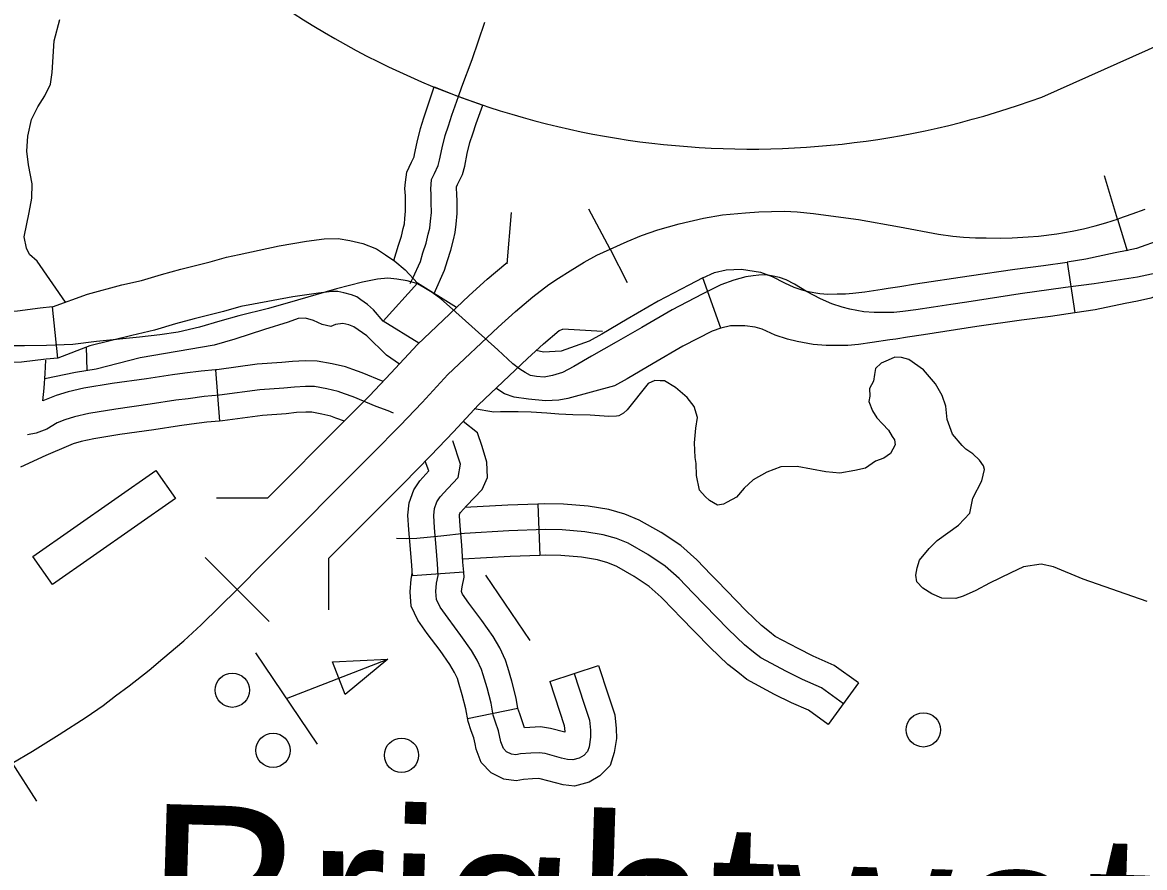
# Model space of a CAD drawing. Extents: x 653372 to 905732, y 627442 to 787275.
# Drawn here: x 707517 to 710791, y 764152 to 766617 of the extents above; entities that cross this region are included whole.
import ezdxf

# ---------------------------------------------------------------- set-up
doc = ezdxf.new("R2010")
doc.units = 0
for name, color, linetype in [('24', 7, 'Continuous'), ('31', 7, 'Continuous'), ('32', 7, 'Continuous'), ('35', 7, 'Continuous'), ('40', 7, 'Continuous'), ('45', 7, 'Continuous'), ('56', 7, 'Continuous'), ('63', 7, 'Continuous')]:
    doc.layers.add(name, color=color, linetype=linetype)

msp = doc.modelspace()

# ---------------------------------------------------------------- linework, layer by layer
at = {"layer": '31'}
for p, q in [((710564.8, 765918.1), (710587.6, 765769.8)), ((709554, 765725.3), (709502, 765871.7)), ((708669.3, 765856.7), (708569, 765745.2)), ((707620.1, 765638), (707604.4, 765787.2))]:
    msp.add_line(p, q, dxfattribs=at)
for points in [[(710931.3, 766020.1), (710926.8, 766018.2), (710838.6, 765983.2), (710767, 765957.1), (710740.3, 765951.2), (710704.8, 765944.6), (710619.3, 765926.5), (710564.8, 765918.1)], [(708112, 765932.6), (708149.2, 765940.4), (708266.2, 765965.4), (708345.8, 765978.9), (708396.7, 765986.1), (708437.7, 765986.2), (708472.3, 765980.5), (708509.5, 765971.8), (708549.6, 765956.4), (708576.3, 765938.8), (708603.7, 765920.4), (708633.3, 765894.9), (708669.3, 765856.7)], [(707604.4, 765787.2), (707706.9, 765824.7), (707806.8, 765851.2), (707864, 765864.5), (707922, 765881.7), (707979.1, 765897.5), (708064.7, 765918.9), (708112, 765932.6)], [(709502, 765871.7), (709536.1, 765887.1), (709569.8, 765895.6), (709614.8, 765896.8)], [(709614.8, 765896.8), (709670.5, 765888.2), (709703.9, 765875.6), (709739.9, 765857.3), (709767.1, 765844.9), (709791.1, 765837.3), (709809.7, 765832.4), (709843.6, 765826.2), (709866.3, 765824.3), (709894.3, 765824.9), (709918.2, 765824.9), (709939.5, 765826.8), (709974.6, 765831.5), (710025.5, 765839.2), (710042.5, 765841.8)], [(710925.9, 765906.4), (710893.1, 765899.1), (710857.2, 765892.4), (710770.6, 765874.1), (710643.9, 765854.6), (710559.8, 765843.9), (710428.2, 765825.4), (710271.9, 765801.4), (710225.9, 765794.2), (710174.5, 765786.5), (710123.1, 765778.7), (710085.7, 765773.6), (710059.2, 765771.3), (710032.9, 765771.3), (710001.8, 765770.7), (709971.6, 765773.2), (709931.1, 765780.6), (709908.1, 765786.7), (709878.1, 765796.1), (709845.2, 765811.1), (709804.7, 765831.7), (709769.7, 765853.7), (709745.2, 765866.1)], [(710042.5, 765841.8), (710076.7, 765847), (710122.6, 765854.1), (710279.5, 765878.2), (710412.1, 765896.9), (710495.7, 765907.5), (710564.8, 765918.1)], [(709745.2, 765866.1), (709726, 765872.9), (709702.1, 765878.2), (709683.6, 765880.3), (709665.7, 765880.1), (709648.8, 765877.5), (709627, 765875.1), (709592.6, 765865.2), (709554.2, 765851.6), (709499.9, 765824.6), (709412.4, 765779.1), (709324, 765727.4), (709249, 765683.9), (709177.2, 765643.4), (709125.1, 765613.1), (709092, 765595.5), (709063, 765587.1), (709038.8, 765582.4), (709016.9, 765583.8), (708999.2, 765587.4), (708983.2, 765595.7), (708967.9, 765605.4), (708947.5, 765621.6), (708903.7, 765661.7), (708771.9, 765780.3), (708737.5, 765811), (708712.5, 765829.6), (708688.1, 765843.5), (708667.5, 765855), (708639.1, 765863.6), (708608.9, 765868.4), (708582.6, 765870.7), (708553.1, 765868.5), (708509, 765859), (708433.2, 765840.3), (708319.7, 765807.2), (708234.4, 765782.6), (708148.5, 765761.2), (708092.9, 765745.8), (708033.5, 765728.2), (707971.4, 765713.7), (707917.7, 765705.3), (707858.5, 765699.3), (707732.5, 765686), (707663.6, 765677.5), (707587.1, 765674.8), (707522.7, 765673.7), (707468.4, 765673.7)], [(709502, 765871.7), (709460.9, 765850.5), (709371.2, 765803.9), (709281.3, 765751.3), (709206.8, 765708.1), (709170.1, 765687.4)], [(710989.4, 765881.8), (710984.2, 765879.6), (710891.9, 765842.9), (710809.1, 765812.8), (710770.2, 765804.2), (710734, 765797.5), (710646.2, 765778.9), (710587.6, 765769.8)], [(708569, 765745.2), (708540.7, 765778.7), (708523.5, 765794.3), (708504.5, 765807.8), (708492.1, 765816.4), (708476.8, 765822.7), (708454.8, 765828.4), (708437.4, 765831.7), (708419.2, 765832.2), (708380.5, 765827.7), (708305.9, 765816.9), (708191.2, 765795.4), (708153.6, 765788.4)], [(708783.4, 765785.4), (708669.3, 765856.7)], [(707604.4, 765787.2), (707568.7, 765783.4), (707502.5, 765775.2), (707429.9, 765772.7), (707366.8, 765771.6), (707310.9, 765771.6), (707217.7, 765765.9), (707120.4, 765765), (707086.1, 765765.4)], [(708153.6, 765788.4), (708103.6, 765774), (708017.3, 765752.5), (707963.3, 765737.5), (707902.3, 765719.4), (707835.5, 765703.9), (707713.5, 765673.3), (707620.1, 765638)], [(710587.6, 765769.8), (710516.5, 765758.9), (710432, 765748.2), (710301.3, 765729.8), (710145.5, 765705.9), (710099.5, 765698.7), (710065, 765693.5)], [(708673.4, 765681.9), (708569, 765745.2)], [(709624, 765731.8), (709583.1, 765732.3), (709554, 765725.3)], [(710065, 765693.5), (710047.9, 765690.9), (709995.9, 765683), (709956.2, 765677.6), (709924.7, 765674.9), (709895.8, 765674.9), (709861.7, 765674.2), (709824, 765677.3), (709776.9, 765685.9), (709749.3, 765693.2), (709713.4, 765704.6), (709674.8, 765722.1), (709654.5, 765727.6), (709624, 765731.8)], [(709554, 765725.3), (709528.9, 765716.8), (709443.7, 765672.5), (709356.8, 765621.7), (709281.3, 765577.9), (709243.8, 765556.7)], [(709170.1, 765687.4), (709088.5, 765658), (709036.8, 765654.9), (709015.9, 765660.2)], [(707620.1, 765638), (707585.7, 765634.4), (707514.3, 765625.6), (707433.8, 765622.8), (707368.1, 765621.6), (707315.4, 765621.6), (707223, 765615.9), (707120.2, 765615), (707084.4, 765615.4)], [(709243.8, 765556.7), (709107.8, 765519.8), (709082.1, 765515.6), (709042.4, 765513.3), (708993.4, 765518.6), (708951.6, 765524.1), (708923.3, 765534), (708898.3, 765550)]]:
    msp.add_lwpolyline(points, dxfattribs=at)
at = {"layer": '32'}
for p, q in [((708079.7, 765603.7), (708092.1, 765454.2)), ((708804.2, 765013.6), (708654.6, 765003.1)), ((709055.2, 764695.1), (709197.9, 764741.3)), ((708962.6, 764615.9), (708815.7, 764585.5))]:
    msp.add_line(p, q, dxfattribs=at)
for points in [[(708788.9, 766400.9), (708798.7, 766428.8), (708828.6, 766508.3), (708865.7, 766617.7)], [(708600.8, 765922.9), (708613.6, 765967.4), (708622.7, 765993.8), (708627.9, 766016.1), (708631, 766029.8), (708632.9, 766044.8), (708634.8, 766065.9), (708634.7, 766090.3), (708634, 766111.5), (708632.8, 766132.1), (708634.1, 766151.2), (708637.8, 766180.5), (708651.5, 766208.9), (708659.2, 766224.8), (708660.8, 766231.4), (708668.2, 766267.3), (708678.2, 766307.8), (708688.3, 766338.8), (708717.9, 766428.6), (708788.9, 766400.9), (708859.6, 766375.8)], [(708647.9, 765855.7), (708655.5, 765870.7), (708678, 765920), (708685.2, 765944.8), (708694.8, 765973), (708701, 765999.3), (708705, 766016.8), (708707.5, 766036.8), (708709.8, 766062.7), (708709.7, 766091.7), (708708.9, 766114.9), (708707.9, 766131.6), (708708.8, 766143.8), (708710.7, 766159), (708719.1, 766176.4), (708730, 766199.1), (708733.9, 766214.7), (708741.4, 766250.7), (708750.3, 766287.2), (708759.5, 766315.4), (708769.8, 766346.5), (708788.9, 766400.9)], [(708717.7, 765826.5), (708748.6, 765893.9), (708756.7, 765922.3), (708767, 765952.2), (708774.1, 765982.4), (708778.9, 766003.8), (708782.1, 766028.8), (708784.8, 766059.6), (708784.7, 766093.1), (708783.8, 766118.3), (708783.1, 766131.2), (708783.4, 766136.5), (708783.6, 766137.5), (708786.6, 766143.8), (708800.9, 766173.4), (708807.1, 766198), (708814.6, 766234.2), (708822.5, 766266.7), (708830.8, 766292.1), (708840.8, 766322.3), (708859.6, 766375.8)], [(707576.3, 765513.2), (707580.2, 765550.2), (707583.2, 765592.6), (707584.9, 765631.6)], [(708569.1, 765570.1), (708508, 765595.3), (708480.8, 765604.7), (708459.3, 765612.3), (708420.6, 765621.4), (708376.7, 765629.4), (708341.4, 765630.3), (708304.6, 765628.3), (708273.2, 765625.1), (708201.2, 765619.8), (708084.1, 765604), (708079.7, 765603.7)], [(708079.7, 765603.7), (708038.2, 765600.2), (707990.4, 765593.6), (707954.2, 765589.2), (707878.5, 765577.4), (707778.4, 765563.4), (707696.3, 765549.9), (707650, 765539.5), (707615.1, 765529), (707576.3, 765513.2)], [(708598.9, 765477.1), (708583.8, 765483.9), (708549.2, 765497.2), (708481.4, 765525.1), (708456.1, 765533.9), (708438.1, 765540.2), (708405.3, 765548), (708368.9, 765554.6), (708342.5, 765555.3), (708310.5, 765553.5), (708279.8, 765550.4), (708209, 765545.2), (708092.1, 765529.4), (708046.5, 765525.7), (708000, 765519.2), (707964.5, 765514.9), (707889.5, 765503.2), (707789.7, 765489.3), (707710.6, 765476.2), (707669, 765466.9), (707640, 765458.2), (707617.6, 765449.1), (707587.9, 765431.1), (707557.2, 765418.8), (707531.7, 765413.9)], [(708456.3, 765454.4), (708431.4, 765463.1), (708416.9, 765468.2), (708389.9, 765474.6), (708361.2, 765479.8), (708343.6, 765480.2), (708316.4, 765478.8), (708286.4, 765475.6), (708216.7, 765470.5), (708100.2, 765454.9), (708092.1, 765454.2)], [(708092.1, 765454.2), (708054.7, 765451.1), (708009.7, 765444.9), (707974.8, 765440.6), (707900.5, 765429), (707801, 765415.1), (707724.9, 765402.6), (707688, 765394.3), (707665, 765387.4), (707651.4, 765381.8), (707584.5, 765354.2), (707511.5, 765319.8)], [(708804.2, 765013.6), (708802.1, 765043.2), (708798.8, 765092.2), (708793.7, 765148.5), (708791.9, 765177.5), (708792.3, 765182.2), (708793.2, 765184.6), (708795.1, 765187.4), (708812.7, 765207.1), (708858.2, 765254.3), (708874.1, 765290), (708872.1, 765334.4), (708858.2, 765380.1), (708844.1, 765420), (708802.4, 765453.3)], [(709126.6, 764718.2), (709154.5, 764631.9), (709171.3, 764582.5), (709173.8, 764553.3), (709174.6, 764532.9), (709170.3, 764504.6), (709165.8, 764490.5), (709154.6, 764479.3), (709140.8, 764470.9), (709122.4, 764466), (709106.8, 764467.8), (709090, 764471.7), (709042.3, 764484.7), (709024.7, 764487.2), (708999.6, 764485.9), (708969.7, 764483.5), (708956, 764481.2), (708943.9, 764482.9), (708929.2, 764490.1), (708920, 764499.9), (708912.4, 764519.1), (708905.9, 764550.5), (708897.2, 764575.8), (708889.7, 764597.1), (708883.9, 764631.2), (708872.4, 764676.3), (708861.3, 764713.9), (708856.4, 764730.3), (708843.6, 764757.2), (708826.8, 764784.8), (708796.3, 764829.1), (708758.5, 764879.1), (708735.7, 764911.6), (708724.9, 764934.3), (708722.8, 764956.8), (708725, 764981.8), (708729.7, 765004), (708727.3, 765038), (708724, 765086.3), (708718.9, 765142.7), (708716.6, 765178.7), (708718.6, 765199), (708726, 765219.2), (708735.9, 765233.7), (708757.7, 765258.1), (708788.3, 765289.8), (708795, 765328.8), (708772.8, 765396.7)], [(708654.6, 765003.1), (708652.5, 765032.9), (708649.3, 765080.4), (708644.2, 765137), (708641.4, 765180), (708644.9, 765215.8), (708658.8, 765253.7), (708676.7, 765280), (708702.7, 765309.2), (708691.9, 765337.2)], [(708837.2, 764512.7), (708833.4, 764530.6), (708826.4, 764551.2), (708816.8, 764578.2), (708810.5, 764615.6), (708800.1, 764656.4), (708789.4, 764692.6), (708786.2, 764703.3), (708777.6, 764721.5), (708763.9, 764744), (708735.5, 764785.2), (708697.8, 764834.9), (708670.7, 764873.7), (708651.4, 764914.1), (708647.6, 764956.5), (708650.6, 764992.8), (708654.1, 765009.3), (708654.6, 765003.1)], [(708981.9, 764560.1), (708968, 764600.5), (708962.6, 764615.9), (708957.4, 764646.7), (708944.7, 764696.2), (708933.2, 764735.3), (708926.6, 764757.4), (708909.7, 764792.9), (708889.8, 764825.6), (708857.1, 764873.1), (708819.1, 764923.2), (708800.7, 764949.5), (708798.4, 764954.5), (708798.1, 764957), (708799.3, 764970.8), (708805.2, 764998.7), (708804.2, 765013.6)], [(709197.9, 764741.3), (709225.7, 764655.5), (709245.2, 764598.1), (709248.7, 764557.9), (709249.8, 764528.7), (709243.6, 764487.5), (709231.8, 764450.3), (709201.3, 764419.9), (709170.5, 764401.1), (709127.8, 764389.8), (709094, 764393.8), (709071.7, 764399), (709027, 764411.1), (709021.2, 764412), (709004.6, 764411.1), (708979.1, 764409), (708957.1, 764405.3), (708921.5, 764410.3), (708883.9, 764428.8), (708855.5, 764459), (708840.3, 764497.6), (708837.2, 764512.7)], [(709055.2, 764695.1), (709083.3, 764608.2), (709097.4, 764567), (709098.9, 764548.7), (709099, 764547), (709057.5, 764558.2), (709028.2, 764562.5), (708981.9, 764560.1)]]:
    msp.add_lwpolyline(points, dxfattribs=at)
at = {"layer": '35'}
for points in [[(707641.9, 765800.9), (707559.8, 765920.2), (707537.6, 765939.5), (707528.9, 765958.4), (707522, 765991.8), (707536.5, 766062.8), (707544, 766104.5), (707545.2, 766146.3), (707534.5, 766201), (707529.5, 766241.4), (707532.3, 766284.8), (707543.1, 766334.1), (707561.3, 766370.8), (707582.4, 766402.8), (707598.9, 766436.4), (707603.1, 766470.5), (707609, 766563.4), (707626.3, 766624.9)], [(708616.5, 765620.5), (708578.7, 765646.3), (708521.6, 765702.6), (708483.2, 765729), (708469.4, 765735), (708451.3, 765738.3), (708430.2, 765736.1), (708416.1, 765729.6), (708391.1, 765735.9), (708366.2, 765747.9), (708342.6, 765754.2), (708321.6, 765753.4), (708291.9, 765743.1), (708222.7, 765721.4), (708136.5, 765693.2), (708075.7, 765675.4), (707859.9, 765639), (707732, 765605.5), (707672, 765596.1), (707582.5, 765577.9)], [(707705.5, 765601.4), (707703.8, 765670.8)], [(710798.7, 764927.7), (710611.8, 764993.3), (710525, 765029.1), (710489.3, 765036.9), (710437.2, 765029.1), (710400.8, 765011.6), (710338.7, 764981.5), (710298.1, 764960.1), (710261.7, 764943.9), (710240.2, 764936.5), (710199, 764937.8), (710170.1, 764950.6), (710144, 764967.4), (710125.9, 764985.2), (710123.8, 765005.2), (710127.1, 765026.4), (710134.4, 765048.8), (710162.1, 765082.6), (710185.4, 765105.9), (710247.9, 765150.6), (710280.9, 765185.5), (710290.2, 765229.2), (710315.7, 765280.3), (710323.3, 765313.4), (710321, 765324.1), (710309.5, 765340.4), (710290.1, 765358.3), (710269.2, 765372.2), (710258.9, 765383.2), (710230.6, 765416), (710214.6, 765459), (710210.5, 765497.8), (710200.7, 765528.7), (710180.5, 765562.5), (710145.8, 765603.5), (710102.8, 765634), (710081.7, 765640), (710061.7, 765640.6), (710042.9, 765631.8), (710022.6, 765623.1), (710006.2, 765607.7), (710003, 765590.5), (709999.8, 765570.6), (709988.5, 765549.6), (709989.1, 765527), (709986, 765511.1), (709997.2, 765484.2), (710009.9, 765463.8), (710026.6, 765446), (710043.4, 765428.2), (710054.8, 765409.2), (710061.2, 765399.7), (710063.4, 765385), (710049.3, 765360.1), (710030.3, 765346.1), (710006.1, 765337.5), (709976.2, 765317.1), (709945.9, 765310), (709901.8, 765302), (709860.6, 765305.9), (709777.3, 765321.7), (709729.4, 765320.5), (709689, 765305.7), (709648.4, 765283), (709622.4, 765258.5), (709600.3, 765232.5), (709573.2, 765217.4), (709562.5, 765212.4), (709545.1, 765208.9), (709521.5, 765222.9), (709508.6, 765234), (709491.8, 765253.1), (709483.8, 765295.9), (709482.2, 765330.6), (709480, 765348), (709477.3, 765390.6), (709481.3, 765433.1), (709486.2, 765464.9), (709476.5, 765497.1), (709456, 765523), (709422.3, 765552), (709389.6, 765571.6), (709377.7, 765572), (709361.7, 765572.4), (709342.8, 765563.7), (709280.7, 765487)], [(709250.2, 765468.5), (709227.5, 765467.9), (709173.3, 765471), (709122.6, 765472.5), (709081.6, 765474.4), (709047.2, 765477.2), (709001.1, 765480.2), (708963.4, 765480.8), (708911.7, 765481.3), (708891.9, 765480.1), (708834.6, 765489.7)], [(709280.7, 765487), (709270.4, 765477.2), (709256.9, 765469.7), (709250.2, 765468.5)]]:
    msp.add_lwpolyline(points, dxfattribs=at)
at = {"layer": '40'}
for p, q in [((710712.1, 766043.2), (710674.2, 766169.6)), ((709231.4, 765955.9), (709169.7, 766072.6)), ((710712.1, 766043.2), (710739.8, 765951.1)), ((709231.4, 765955.9), (709280.9, 765858.6)), ((708143.3, 764962.8), (708049.9, 765056.1)), ((708143.3, 764962.8), (708236.7, 764869.6)), ((707486.5, 764456.9), (707558, 764345.9))]:
    msp.add_line(p, q, dxfattribs=at)
for points in [[(707486.5, 764456.9), (707546.4, 764491.6), (707624, 764540.4), (707702.9, 764591.2), (707752.6, 764625.2), (707787.9, 764652.9), (707827.8, 764681.8), (707886.8, 764728), (707926.8, 764762), (707987.2, 764813.3), (708038.5, 764859.7), (708092.6, 764913.2), (708143.3, 764962.8), (708221.2, 765042), (708538.4, 765359.8), (708618.9, 765441.2), (708682.9, 765508.4), (708758.3, 765589.6), (708905.1, 765728.5), (708955.1, 765773.8), (709005.6, 765816.4), (709052.8, 765852.1), (709080.4, 765870.8), (709115, 765892.8), (709155.4, 765917.2), (709193.1, 765937.8), (709231.4, 765955.9), (709280.7, 765978.1), (709322.8, 765995.4), (709370.6, 766011.9), (709432.5, 766029.2), (709504, 766045.6), (709559.4, 766055.5), (709626.7, 766061.8), (709665.5, 766064.8)], [(707702.9, 764591.2), (707752.6, 764625.2), (707787.9, 764652.9), (707827.8, 764681.8), (707886.8, 764728), (707926.8, 764762), (707987.2, 764813.3), (708038.5, 764859.7), (708092.6, 764913.2), (708143.3, 764962.8), (708221.2, 765042), (708538.4, 765359.8), (708618.9, 765441.2), (708682.9, 765508.4), (708758.3, 765589.6), (708905.1, 765728.5), (708955.1, 765773.8), (709005.6, 765816.4), (709052.8, 765852.1), (709080.4, 765870.8), (709115, 765892.8), (709155.4, 765917.2), (709193.1, 765937.8), (709231.4, 765955.9), (709280.7, 765978.1), (709322.8, 765995.4), (709370.6, 766011.9), (709432.5, 766029.2), (709504, 766045.6), (709559.4, 766055.5), (709626.7, 766061.8), (709665.5, 766064.8), (709702, 766065), (709739.9, 766065.9), (709777.1, 766064.1), (709825, 766060), (709860.7, 766054.8), (709956.3, 766042.5), (710075.4, 766020.7), (710189.1, 765999.6), (710231.7, 765993.6), (710262.5, 765990.7), (710297.2, 765989), (710328.3, 765988.7), (710369.5, 765987.5), (710404.7, 765988.4), (710450.8, 765991.1), (710481.3, 765993.6), (710534.9, 766000.1), (710579.1, 766008.2), (710612.8, 766014.5), (710646.2, 766023.6), (710677.6, 766032.8), (710714.5, 766043.9)], [(708931.4, 765913), (708943.4, 766062.5)], [(709665.5, 766064.8), (709702, 766065), (709739.9, 766065.9), (709777.1, 766064.1), (709825, 766060), (709860.7, 766054.8), (709956.3, 766042.5), (710075.4, 766020.7), (710189.1, 765999.6), (710231.7, 765993.6), (710262.5, 765990.7), (710297.2, 765989), (710328.3, 765988.7), (710369.5, 765987.5), (710404.7, 765988.4), (710450.8, 765991.1), (710481.3, 765993.6), (710534.9, 766000.1), (710579.1, 766008.2), (710612.8, 766014.5), (710646.2, 766023.6), (710677.6, 766032.8), (710714.5, 766043.9)], [(710791.7, 766071.3), (710753.4, 766057.6), (710714.5, 766043.9)], [(710791.7, 766071.3), (710753.4, 766057.6), (710714.5, 766043.9)], [(708232.5, 765230.3), (708449.7, 765447.9), (708529.2, 765528.3), (708591.9, 765594), (708669.4, 765677.6), (708820.2, 765820.3), (708872.8, 765867.9), (708927.5, 765914.1), (708931.7, 765917.2)], [(708409.4, 765053.6), (708627.1, 765271.7), (708708.6, 765354.1), (708774, 765422.7), (708847.2, 765501.6), (708990, 765636.8), (709037.4, 765679.6), (709082.7, 765717.9), (709093.3, 765722.6)], [(709209.6, 765715.5), (709093.3, 765722.6)], [(708082.5, 765230.1), (708232.5, 765230.3)], [(708409.4, 765053.6), (708409.5, 764903.6)], [(707486.5, 764456.9), (707546.4, 764491.6), (707624, 764540.4), (707702.9, 764591.2)]]:
    msp.add_lwpolyline(points, dxfattribs=at)
at = {"layer": '45'}
for p, q in [((709020.9, 765212.1), (709026.6, 765062.3)), ((709956.1, 764690.7), (709868, 764569.3))]:
    msp.add_line(p, q, dxfattribs=at)
for points in [[(709020.9, 765212.1), (708932.8, 765208.8), (708807.7, 765201.9)], [(709542.7, 764989.1), (709526.5, 765005.7), (709484.9, 765049.4), (709437.5, 765091.1), (709380.8, 765129.1), (709316.4, 765165.6), (709274.1, 765182.7), (709227.4, 765196.1), (709166.9, 765206.2), (709095, 765212.3), (709041.3, 765212.9), (709020.9, 765212.1)], [(709623.7, 764801.4), (709575.9, 764847.5), (709472.5, 764953.6), (709432.8, 764995.3), (709391.7, 765031.5), (709341.3, 765065.3), (709283.8, 765097.9), (709249.7, 765111.7), (709210.8, 765122.9), (709157.6, 765131.7), (709091.4, 765137.4), (709042.3, 765137.9), (708936.3, 765133.8), (708807, 765126.8), (708737.7, 765118.9), (708667.5, 765111.9), (708637.5, 765111), (708608.4, 765111.9)], [(709026.6, 765062.3), (708939.7, 765058.9), (708801.6, 765051.4)], [(709435.2, 764884.4), (709418.4, 764901.6), (709380.8, 764941.2), (709345.8, 764972), (709301.9, 765001.5), (709251.1, 765030.2), (709225.2, 765040.7), (709194.3, 765049.6), (709148.2, 765057.3), (709087.8, 765062.4), (709043.4, 765062.9), (709026.6, 765062.3)], [(709956.1, 764690.7), (709885.5, 764741.9), (709824.2, 764768.8), (709780.2, 764790.8), (709713, 764826.5), (709696.7, 764839.6), (709672.9, 764858.1), (709628.8, 764900.7), (709542.7, 764989.1)], [(709868, 764569.3), (709810.5, 764611), (709760.6, 764632.9), (709711.5, 764657.4), (709630.2, 764700.7), (709603.7, 764721.9), (709574.5, 764744.6), (709523, 764794.3), (709435.2, 764884.4)], [(709912.1, 764630), (709848, 764676.5), (709792.4, 764700.9), (709745.8, 764724.1), (709671.6, 764763.6), (709650.2, 764780.7), (709623.7, 764801.4)]]:
    msp.add_lwpolyline(points, dxfattribs=at)
at = {"layer": '56'}
for p, q in [((708421.8, 764752.2), (708582.9, 764759.7)), ((708458.6, 764657), (708421.8, 764752.2)), ((708582.9, 764759.7), (708458.6, 764657))]:
    msp.add_line(p, q, dxfattribs=at)
msp.add_lwpolyline([(707905.6, 765310.6), (707963, 765228.8), (707604.8, 764977.5), (707547.4, 765059.4)], close=True, dxfattribs=at)
for points in [[(708868.2, 765004.9), (708996.8, 764814.4)], [(708196.9, 764778.6), (708376.8, 764512.2)], [(708286.9, 764645.4), (708582.9, 764759.7)]]:
    msp.add_lwpolyline(points, dxfattribs=at)
for centre in [(708128.9, 764669.5), (710145.3, 764553.8), (708247.9, 764493.8), (708622.7, 764479.8)]:
    msp.add_circle(centre, 50, dxfattribs=at)
at = {"layer": '63'}
msp.add_lwpolyline([(710490.6, 766399.2), (714434.6, 768161.4)], dxfattribs=at)
msp.add_arc((709642, 768696.1), 2448.6, 185.3058, 290.2772, dxfattribs=at)

# ---------------------------------------------------------------- texts
at = {"layer": '24'}
msp.add_text('Brightwater', height=527.999, rotation=358.28, dxfattribs=at).set_placement((707864.1, 763811.4))

doc.saveas('drawing.dxf')
